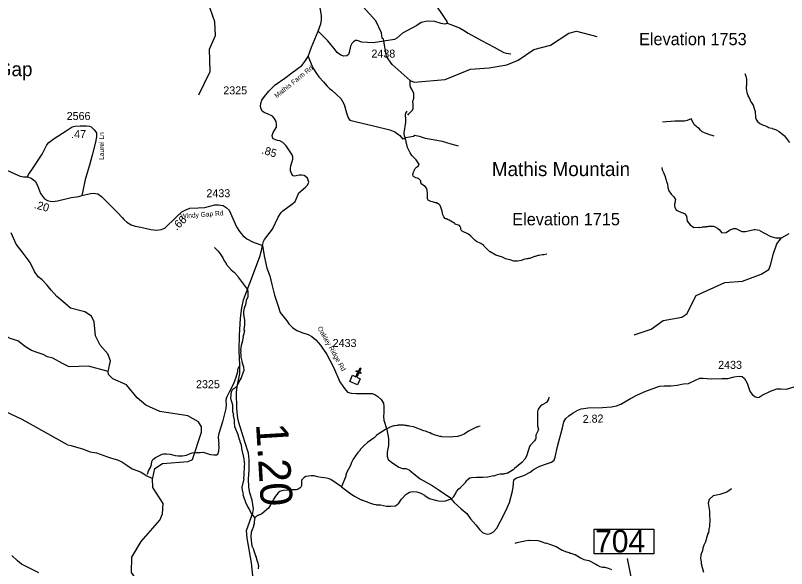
# Model space of a CAD drawing. Extents: x 1248224 to 1454986, y 825081 to 985870.
# Drawn here: x 1408611 to 1420659, y 868955 to 877589 of the extents above; entities that cross this region are included whole.
import ezdxf

# ---------------------------------------------------------------- set-up
doc = ezdxf.new("R2010")
doc.units = 0
for name, color, linetype in [('Exist Cultural Church CELL', 7, 'Continuous'), ('Exist Geographical Mountain Summit Elevation Number Label', 7, 'Continuous'), ('Exist Geographical Mountain Summit Label', 7, 'Continuous'), ('Exist Hydrographic Creek Single Shore', 7, 'Continuous'), ('Exist Hydrographic Misc Water Feature', 7, 'Continuous'), ('Exist Road Non-System Type 51', 7, 'Continuous'), ('Exist Road Secondary Mileage Hundredths English Label', 7, 'Continuous'), ('Exist Road Secondary Structure Standard Bridge Number Label', 7, 'Continuous'), ('Exist Road Secondary Type 41 Attributed', 7, 'Continuous'), ('Exist Road Secondary Type 51 Attributed', 7, 'Continuous'), ('Exist Road Secondary Type 51 Label', 7, 'Continuous'), ('Exist Road Secondary Type 51 Number Label', 7, 'Continuous')]:
    doc.layers.add(name, color=color, linetype=linetype)

msp = doc.modelspace()

# ---------------------------------------------------------------- linework, layer by layer
at = {"layer": 'Exist Cultural Church CELL'}
msp.add_lwpolyline([(1413879, 871972), (1413931, 871949), (1413963, 872018), (1413934, 872031), (1413941, 872046), (1413970, 872032), (1413995, 872087), (1414010, 872080), (1413984, 872026), (1414013, 872012), (1414007, 871998), (1413978, 872011), (1413946, 871942), (1413998, 871918), (1413953, 871821), (1413835, 871876)], close=True, dxfattribs=at)
at = {"layer": 'Exist Hydrographic Creek Single Shore'}
for points in [[(1420577, 874116), (1420697, 874186)], [(1409427, 870884), (1409484, 870874), (1409567, 870850), (1409659, 870823), (1409779, 870775), (1409877, 870762), (1410049, 870699), (1410098, 870683), (1410150, 870670), (1410205, 870652), (1410274, 870622), (1410353, 870570), (1410435, 870509), (1410565, 870463), (1410618, 870434), (1410656, 870406), (1410753, 870363)], [(1410365, 867997), (1410410, 868117), (1410681, 868348), (1410684, 868522), (1410424, 868895), (1410429, 869135), (1410575, 869375), (1410865, 869710), (1410909, 869811), (1410920, 869969), (1410759, 870221), (1410753, 870363)]]:
    msp.add_lwpolyline(points, dxfattribs=at)
at = {"layer": 'Exist Hydrographic Misc Water Feature'}
msp.add_line((1410753, 870363), (1410756, 870373), dxfattribs=at)
for points in [[(1411478, 876349), (1411652, 876713), (1411643, 877061), (1411738, 877276), (1411726, 877487), (1411615, 877804), (1411605, 878106), (1411533, 878298), (1411251, 878763), (1411063, 879007), (1410727, 879299), (1410507, 879553), (1410389, 879903), (1410322, 880341), (1410260, 880549), (1410232, 880849), (1410260, 880999)], [(1414776, 876575), (1414498, 876823), (1414409, 876950), (1414364, 877217), (1414339, 877234), (1414332, 877319), (1414244, 877505), (1413796, 878003), (1413674, 878199), (1413604, 878466), (1413451, 878745), (1413373, 879029), (1413349, 879046), (1413342, 879115), (1413246, 879324), (1412977, 879654), (1412905, 879713), (1412723, 880021), (1412605, 880302), (1412454, 880452), (1412146, 880620), (1411796, 880669), (1411696, 880812)], [(1414776, 876575), (1414843, 876550), (1415327, 876590), (1415722, 876749), (1416014, 876770), (1416290, 876820), (1416467, 876892), (1416712, 877055), (1416972, 877125), (1417259, 877313), (1417376, 877343), (1417692, 877261)], [(1420005, 876681), (1420022, 876641), (1420033, 876593), (1420031, 876497), (1420027, 876481), (1420026, 876449), (1420037, 876384), (1420056, 876344), (1420056, 876336), (1420079, 876295), (1420101, 876239), (1420107, 876237), (1420136, 876186), (1420159, 876122), (1420166, 876089), (1420172, 875997), (1420185, 875963), (1420205, 875934), (1420242, 875900), (1420282, 875879), (1420329, 875866), (1420353, 875853), (1420373, 875847), (1420373, 875841), (1420429, 875832), (1420434, 875826), (1420484, 875806), (1420543, 875777), (1420626, 875709), (1420704, 875607)], [(1414740, 876031), (1414758, 876054), (1414815, 876111), (1414824, 876135), (1414823, 876191), (1414825, 876199), (1414822, 876247), (1414836, 876299), (1414838, 876371), (1414810, 876427), (1414783, 876468), (1414776, 876508), (1414776, 876575)], [(1416914, 873863), (1416866, 873850), (1416842, 873851), (1416793, 873840), (1416777, 873840), (1416729, 873825), (1416721, 873825), (1416649, 873795), (1416625, 873795), (1416616, 873792), (1416600, 873792), (1416568, 873785), (1416512, 873762), (1416456, 873751), (1416396, 873753), (1416340, 873774), (1416308, 873778), (1416268, 873791), (1416221, 873816), (1416118, 873847), (1416029, 873897), (1416019, 873903), (1415968, 873958), (1415929, 873991), (1415927, 873997), (1415882, 874028), (1415814, 874062), (1415791, 874080), (1415728, 874145), (1415689, 874174), (1415588, 874221), (1415576, 874237), (1415572, 874248), (1415570, 874274), (1415561, 874294), (1415548, 874311), (1415480, 874333), (1415477, 874339), (1415386, 874395), (1415370, 874400), (1415346, 874412), (1415332, 874414), (1415324, 874421), (1415303, 874445), (1415287, 874477), (1415277, 874534), (1415262, 874582), (1415245, 874620), (1415231, 874637), (1415215, 874649), (1415192, 874662), (1415174, 874664), (1415129, 874679), (1415103, 874683), (1415082, 874693), (1415061, 874705), (1415049, 874727), (1415051, 874807), (1415042, 874863), (1415032, 874891), (1415013, 874918), (1414989, 874936), (1414958, 874953), (1414946, 874977), (1414947, 874993), (1414943, 875005), (1414931, 875025), (1414916, 875040), (1414892, 875050), (1414868, 875055), (1414831, 875076), (1414825, 875084), (1414821, 875108), (1414830, 875140), (1414837, 875147), (1414841, 875171), (1414854, 875198), (1414878, 875222), (1414908, 875243), (1414917, 875270), (1414912, 875273), (1414874, 875335), (1414823, 875380), (1414802, 875405), (1414776, 875445), (1414738, 875526), (1414727, 875574), (1414720, 875590), (1414709, 875647), (1414701, 875663), (1414698, 875687), (1414692, 875699), (1414687, 875755), (1414711, 875923), (1414708, 875955), (1414709, 875995), (1414705, 876011), (1414705, 876037), (1414712, 876065), (1414729, 876096)], [(1418709, 875214), (1418715, 875181), (1418741, 875125), (1418745, 875109), (1418760, 875076), (1418760, 875068), (1418779, 875020), (1418782, 874996), (1418798, 874955), (1418805, 874903), (1418819, 874851), (1418857, 874797), (1418898, 874759), (1418922, 874717), (1418924, 874709), (1418920, 874701), (1418920, 874677), (1418907, 874645), (1418906, 874613), (1418912, 874591), (1418935, 874556), (1418949, 874544), (1418980, 874527), (1419062, 874495), (1419079, 874479), (1419095, 874457), (1419105, 874376), (1419110, 874373), (1419152, 874319), (1419211, 874278), (1419295, 874282), (1419303, 874280), (1419335, 874283), (1419343, 874287), (1419391, 874290), (1419399, 874294), (1419431, 874293), (1419439, 874297), (1419511, 874299), (1419543, 874291), (1419581, 874270), (1419606, 874245), (1419645, 874196), (1419713, 874199), (1419766, 874238), (1419827, 874264), (1419866, 874263), (1419962, 874217), (1420018, 874216), (1420154, 874249), (1420170, 874249), (1420242, 874235), (1420248, 874229), (1420306, 874193), (1420412, 874139), (1420491, 874118), (1420577, 874116)], [(1409470, 873018), (1409386, 873093), (1409260, 873202), (1409172, 873298), (1409109, 873376), (1409028, 873462), (1408968, 873508), (1408909, 873591), (1408840, 873734), (1408734, 873880), (1408625, 874019), (1408544, 874193)], [(1418276, 872604), (1418545, 872691), (1418731, 872828), (1419024, 872881), (1419100, 872932), (1419247, 873218), (1419693, 873419), (1419968, 873440), (1420262, 873549), (1420382, 873622), (1420407, 873691), (1420456, 873872), (1420508, 874026), (1420577, 874116)], [(1411723, 873969), (1411781, 873907), (1411810, 873867), (1411849, 873806), (1411872, 873757), (1411901, 873716), (1411903, 873708), (1411981, 873618), (1412032, 873574), (1412079, 873524), (1412090, 873502), (1412230, 873317), (1412242, 873285), (1412240, 873197), (1412214, 873137), (1412205, 873073), (1412184, 873018), (1412175, 872970), (1412174, 872914), (1412177, 872906), (1412177, 872890), (1412192, 872830), (1412190, 872742), (1412186, 872734), (1412182, 872676), (1412188, 872676), (1412180, 872619), (1412166, 872570), (1412168, 872565), (1412157, 872518), (1412158, 872511), (1412139, 872439), (1412130, 872369), (1412132, 872363), (1412129, 872315), (1412132, 872307), (1412135, 872257), (1412150, 872194), (1412153, 872166), (1412172, 872102), (1412179, 872042), (1412175, 872038), (1412136, 871931), (1412095, 871863), (1412095, 871855), (1412082, 871832), (1412082, 871824), (1412069, 871800), (1412057, 871784), (1412041, 871771), (1412006, 871749), (1411992, 871734), (1411983, 871710), (1411979, 871670), (1411974, 871662), (1411973, 871614), (1412001, 871513), (1412005, 871405), (1412016, 871353), (1412014, 871345), (1412026, 871277), (1412026, 871261), (1412030, 871253), (1412029, 871229), (1412036, 871173), (1412089, 871035), (1412092, 871019), (1412104, 870995), (1412104, 870987), (1412119, 870947), (1412119, 870939), (1412138, 870886), (1412136, 870879), (1412144, 870834), (1412143, 870827), (1412181, 870669), (1412187, 870605), (1412191, 870597), (1412186, 870557), (1412179, 870413), (1412172, 870365), (1412177, 870355)], [(1410060, 872031), (1410097, 872198), (1410057, 872307), (1409935, 872444), (1409863, 872587), (1409842, 872804), (1409802, 872896), (1409695, 872964), (1409470, 873018)], [(1409427, 870884), (1408717, 871283), (1408238, 871503), (1407881, 871582), (1407664, 871587), (1407500, 871725), (1407429, 871894), (1407288, 871962), (1406973, 872037), (1406717, 872157), (1406521, 872355), (1406372, 872417), (1405965, 872491), (1405528, 872710), (1405440, 872825)], [(1409452, 872103), (1409348, 872155), (1409195, 872239), (1409110, 872262), (1409047, 872297), (1408950, 872329), (1408861, 872359), (1408767, 872414), (1408651, 872511), (1408528, 872544), (1408418, 872607), (1408309, 872673), (1408221, 872745), (1408166, 872811)], [(1410060, 872031), (1409753, 872113), (1409452, 872103)], [(1410756, 870373), (1410789, 870516), (1410908, 870596), (1411308, 870624), (1411376, 870655), (1411518, 871086), (1411519, 871168), (1411471, 871244), (1411306, 871340), (1410865, 871407), (1410650, 871504), (1410511, 871621), (1410348, 871825), (1410133, 871915), (1410067, 871982), (1410060, 872031)], [(1416950, 871631), (1416937, 871608), (1416937, 871600), (1416908, 871546), (1416841, 871510), (1416814, 871490), (1416786, 871459), (1416777, 871443), (1416767, 871403), (1416765, 871300), (1416769, 871255), (1416768, 871183), (1416782, 871123), (1416774, 871107), (1416774, 871099), (1416741, 871036), (1416740, 870988), (1416735, 870972), (1416721, 870948), (1416651, 870878), (1416641, 870862), (1416632, 870822), (1416611, 870763), (1416612, 870758), (1416597, 870711), (1416568, 870660), (1416523, 870609), (1416409, 870519), (1416385, 870496), (1416304, 870445), (1416296, 870446), (1416280, 870438), (1416249, 870433), (1416243, 870429), (1416186, 870429), (1416135, 870417), (1416083, 870398), (1416078, 870400), (1415990, 870380), (1415916, 870378), (1415902, 870374), (1415812, 870376), (1415734, 870370), (1415712, 870365), (1415688, 870351), (1415655, 870320), (1415637, 870296), (1415633, 870288)], [(1415872, 871177), (1415848, 871172), (1415823, 871160), (1415815, 871160), (1415751, 871132), (1415692, 871099), (1415621, 871053), (1415572, 871030), (1415516, 871015), (1415452, 871013), (1415400, 871006), (1415272, 871013), (1415264, 871017), (1415248, 871017), (1415169, 871039), (1415121, 871060), (1415113, 871060), (1415089, 871073), (1415081, 871073), (1415018, 871102), (1414994, 871107), (1414828, 871167), (1414760, 871180), (1414752, 871184), (1414728, 871185), (1414720, 871189), (1414696, 871189), (1414680, 871194), (1414624, 871195), (1414616, 871191), (1414584, 871192), (1414576, 871188), (1414528, 871185), (1414512, 871177), (1414504, 871178), (1414474, 871168), (1414451, 871157), (1414455, 871155), (1414395, 871128), (1414249, 871031), (1414246, 871025), (1414214, 870996), (1414114, 870922), (1414059, 870875), (1413998, 870813), (1413996, 870805), (1413963, 870766), (1413888, 870664), (1413863, 870612), (1413851, 870580), (1413851, 870572), (1413780, 870438), (1413780, 870430), (1413771, 870414), (1413771, 870398), (1413704, 870229)], [(1412177, 870355), (1412146, 870227), (1412156, 870179), (1412167, 870115), (1412166, 870112), (1412190, 870034), (1412201, 870010), (1412201, 870002), (1412243, 869913), (1412266, 869872), (1412293, 869816), (1412349, 869744)], [(1413081, 870337), (1413081, 870294), (1413081, 870272), (1413080, 870252), (1413077, 870236), (1413069, 870224), (1413061, 870215), (1413046, 870204), (1413026, 870193), (1412999, 870186), (1412977, 870184), (1412937, 870182), (1412884, 870177), (1412796, 870171), (1412778, 870169), (1412752, 870164), (1412742, 870158), (1412718, 870138), (1412674, 870083), (1412658, 870060), (1412646, 870044), (1412598, 869951), (1412563, 869898), (1412461, 869808), (1412428, 869795), (1412420, 869795), (1412380, 869770), (1412349, 869744)], [(1413704, 870229), (1413541, 870346), (1413495, 870363), (1413442, 870369), (1413386, 870378), (1413330, 870388), (1413278, 870401), (1413231, 870402), (1413147, 870394), (1413120, 870376), (1413081, 870337)], [(1413704, 870229), (1413851, 870121), (1413910, 870084), (1414013, 870030), (1414021, 870030), (1414060, 870013), (1414092, 870004), (1414156, 869975), (1414203, 869962), (1414243, 869957), (1414251, 869952), (1414275, 869952), (1414283, 869948), (1414315, 869947), (1414406, 869929), (1414474, 869928), (1414551, 869934), (1414603, 869977), (1414645, 870040), (1414708, 870110), (1414741, 870134), (1414767, 870147), (1414809, 870156), (1414883, 870154), (1414944, 870133), (1415004, 870101), (1415006, 870096), (1415073, 870050), (1415196, 870016), (1415220, 870011), (1415316, 870009), (1415364, 870020), (1415429, 870050), (1415445, 870062), (1415461, 870082), (1415486, 870121), (1415502, 870156), (1415539, 870200), (1415561, 870215), (1415633, 870288)], [(1419799, 870197), (1419723, 870145), (1419618, 870113), (1419511, 870092), (1419448, 870032), (1419435, 869977), (1419442, 869912), (1419454, 869851), (1419455, 869784), (1419462, 869720), (1419455, 869616), (1419451, 869584), (1419446, 869576), (1419446, 869560), (1419442, 869552), (1419437, 869520), (1419425, 869489), (1419424, 869481), (1419416, 869465), (1419390, 869370), (1419366, 869320), (1419348, 869275), (1419350, 869269), (1419339, 869215), (1419334, 869211), (1419318, 869171), (1419316, 869109), (1419320, 869095), (1419320, 869079), (1419324, 869071), (1419323, 869055), (1419327, 869047), (1419327, 869031), (1419331, 869023), (1419330, 869007), (1419360, 868898)], [(1412349, 869744), (1412342, 869691), (1412341, 869651), (1412333, 869627), (1412332, 869611), (1412303, 869548), (1412294, 869516), (1412291, 869452), (1412292, 869404), (1412296, 869396), (1412299, 869344), (1412306, 869311), (1412329, 869255), (1412329, 869247), (1412340, 869223), (1412340, 869215), (1412351, 869191), (1412351, 869183), (1412363, 869158), (1412363, 869150), (1412370, 869134), (1412370, 869126), (1412378, 869110), (1412378, 869102), (1412389, 869070), (1412400, 869045), (1412404, 869009), (1412407, 869001), (1412406, 868953)], [(1416419, 869351), (1416451, 869363), (1416515, 869377), (1416547, 869381), (1416572, 869388), (1416628, 869397), (1416644, 869394), (1416668, 869398), (1416771, 869392), (1416831, 869378), (1416835, 869374), (1416891, 869353), (1416896, 869354), (1416954, 869336), (1417057, 869297), (1417152, 869243), (1417160, 869243), (1417216, 869218), (1417224, 869218), (1417239, 869209), (1417263, 869205), (1417279, 869196), (1417287, 869196), (1417347, 869175), (1417355, 869175), (1417437, 869121), (1417489, 869096), (1417545, 869088), (1417569, 869082), (1417679, 869023), (1417703, 869007), (1417742, 868986), (1417782, 868977), (1417822, 868976), (1417870, 868963), (1417923, 868940)]]:
    msp.add_lwpolyline(points, dxfattribs=at)
at = {"layer": 'Exist Road Non-System Type 51'}
for points in [[(1415356, 877469), (1415411, 877447), (1415550, 877396), (1415611, 877358), (1415684, 877312), (1415895, 877198), (1416088, 877095), (1416176, 877046), (1416239, 877013), (1416276, 876999), (1416352, 876992)], [(1413185, 876949), (1413204, 876895), (1413258, 876770), (1413313, 876684), (1413350, 876629), (1413426, 876552), (1413482, 876486), (1413517, 876451), (1413555, 876420), (1413628, 876357), (1413693, 876291), (1413717, 876258), (1413745, 876200), (1413781, 876068), (1413809, 875989), (1413833, 875956), (1413920, 875933), (1414207, 875864), (1414458, 875801), (1414538, 875770), (1414617, 875716), (1414636, 875688), (1414659, 875664), (1414678, 875669), (1414709, 875684), (1414770, 875693), (1414829, 875704), (1414853, 875718), (1414921, 875707), (1415015, 875672), (1415135, 875650), (1415278, 875629), (1415415, 875585), (1415530, 875554)], [(1419167, 875974), (1419107, 875947), (1419062, 875941), (1418992, 875937), (1418915, 875937), (1418848, 875933), (1418785, 875928), (1418718, 875923)], [(1419526, 875704), (1419442, 875731), (1419405, 875746), (1419378, 875757), (1419342, 875770), (1419312, 875799), (1419292, 875824), (1419268, 875840), (1419244, 875861), (1419221, 875877), (1419203, 875905), (1419167, 875974)], [(1412119, 872122), (1412096, 872093), (1412081, 872063), (1412079, 872026), (1412053, 871936), (1412018, 871837), (1411949, 871706), (1411913, 871636), (1411904, 871611), (1411899, 871573), (1411903, 871518), (1411897, 871453), (1411847, 871246), (1411789, 871064), (1411779, 871009), (1411786, 870945), (1411790, 870897)], [(1410672, 870428), (1410691, 870482), (1410724, 870531), (1410737, 870580), (1410743, 870627), (1410759, 870659), (1410797, 870686), (1410903, 870741), (1410927, 870747), (1410964, 870748), (1411028, 870741), (1411106, 870719), (1411156, 870713), (1411222, 870715), (1411285, 870727), (1411331, 870748), (1411374, 870762), (1411441, 870767), (1411498, 870768), (1411545, 870773), (1411621, 870748), (1411659, 870736), (1411712, 870728), (1411751, 870728), (1411777, 870748), (1411787, 870791), (1411792, 870845), (1411790, 870897)], [(1408977, 868886), (1408821, 868966), (1408706, 869023), (1408642, 869077), (1408554, 869161)]]:
    msp.add_lwpolyline(points, dxfattribs=at)
at = {"layer": 'Exist Road Secondary Structure Standard Bridge Number Label'}
msp.add_lwpolyline([(1417655, 869571), (1418584, 869571), (1418584, 869187), (1417655, 869187)], close=True, dxfattribs=at)
msp.add_lwpolyline([(1418314, 866287), (1418349, 868231), (1418173, 869114)], dxfattribs=at)
at = {"layer": 'Exist Road Secondary Type 41 Attributed'}
msp.add_lwpolyline([(1412472, 874000), (1412488, 874058), (1412505, 874089), (1412625, 874254), (1412716, 874438), (1412761, 874513), (1412787, 874540), (1412867, 874596), (1412947, 874656), (1412980, 874687), (1413037, 874820), (1413143, 874907), (1413176, 874939), (1413193, 874985), (1413187, 875019), (1413173, 875050), (1413143, 875074), (1413121, 875090), (1413082, 875096), (1413046, 875098), (1412996, 875083), (1412976, 875079), (1412950, 875087), (1412930, 875113), (1412911, 875161), (1412911, 875198), (1412915, 875241), (1412946, 875347), (1412946, 875382), (1412935, 875414), (1412843, 875552), (1412789, 875606), (1412744, 875630), (1412705, 875639), (1412663, 875652), (1412638, 875664), (1412627, 875688), (1412622, 875716), (1412637, 875762), (1412689, 875847), (1412692, 875892), (1412687, 875931), (1412653, 875986), (1412629, 876018), (1412561, 876049), (1412497, 876072), (1412464, 876096), (1412449, 876131), (1412440, 876166), (1412445, 876216), (1412460, 876268), (1412501, 876324), (1412568, 876406), (1412670, 876504), (1412822, 876608), (1412928, 876693), (1413085, 876806), (1413124, 876853), (1413185, 876949), (1413239, 877092), (1413343, 877343)], dxfattribs=at)
at = {"layer": 'Exist Road Secondary Type 51 Attributed'}
for points in [[(1413343, 877343), (1413382, 877456), (1413393, 877516), (1413391, 877586), (1413347, 877867)], [(1415118, 877846), (1415352, 877496), (1415356, 877469), (1415339, 877456), (1415312, 877454), (1415264, 877463), (1415162, 877494), (1415048, 877502), (1414948, 877478), (1414882, 877434), (1414656, 877311), (1414568, 877234), (1414535, 877214), (1414198, 877163), (1414021, 877170), (1413951, 877199), (1413924, 877196), (1413893, 877177), (1413869, 877150), (1413847, 877108), (1413825, 877009), (1413816, 876978), (1413790, 876958), (1413743, 876952), (1413697, 876971), (1413640, 877013), (1413583, 877077), (1413492, 877192), (1413343, 877343)], [(1408802, 875069), (1408817, 875106), (1408869, 875180), (1409027, 875424), (1409103, 875567), (1409132, 875606), (1409214, 875667), (1409403, 875789), (1409500, 875848), (1409540, 875860), (1409622, 875865), (1409722, 875865), (1409767, 875860), (1409795, 875852)], [(1409795, 875852), (1409843, 875804), (1409878, 875754), (1409878, 875694), (1409863, 875611), (1409810, 875410), (1409767, 875254), (1409702, 875026), (1409663, 874851), (1409647, 874779)], [(1407782, 875609), (1407886, 875523), (1408000, 875443), (1408189, 875332), (1408479, 875175), (1408589, 875123), (1408648, 875097), (1408687, 875080), (1408736, 875071), (1408778, 875069), (1408802, 875069)], [(1408802, 875069), (1408856, 875049), (1408895, 875024), (1408918, 875002), (1408954, 874932), (1409002, 874810), (1409032, 874768), (1409067, 874727), (1409114, 874699), (1409155, 874688), (1409196, 874686), (1409268, 874693), (1409421, 874729), (1409482, 874747), (1409564, 874756), (1409604, 874762), (1409647, 874779)], [(1409647, 874779), (1409786, 874809), (1409829, 874817), (1409862, 874811), (1409899, 874802), (1409957, 874761), (1410159, 874562), (1410208, 874511), (1410278, 874436), (1410305, 874405), (1410350, 874363), (1410419, 874321), (1410484, 874302), (1410569, 874282), (1410727, 874248), (1410822, 874239), (1410888, 874248), (1410944, 874270), (1411125, 874445), (1411210, 874521), (1411275, 874556), (1411337, 874582), (1411465, 874584), (1411569, 874592), (1411726, 874631), (1411784, 874633), (1411858, 874620), (1411906, 874592), (1411953, 874547), (1412066, 874289), (1412111, 874215), (1412163, 874154), (1412226, 874100), (1412314, 874056), (1412472, 874000)], [(1412333, 868740), (1412298, 869046), (1412231, 869428), (1412223, 869547), (1412318, 869825), (1412328, 869885), (1412312, 870024), (1412271, 870137), (1412256, 870225), (1412252, 870353), (1412263, 870490), (1412265, 870653), (1412251, 870757), (1412195, 870933), (1412104, 871234), (1412085, 871302), (1412072, 871450), (1412063, 871707), (1412080, 871821), (1412117, 871999), (1412119, 872122), (1412108, 872357), (1412110, 872597), (1412130, 872863), (1412147, 873023), (1412175, 873148), (1412317, 873518), (1412429, 873828), (1412458, 873920), (1412472, 874000)], [(1412472, 874000), (1412495, 873836), (1412541, 873642), (1412584, 873524), (1412615, 873388), (1412661, 873225), (1412714, 873049), (1412745, 872950), (1412849, 872821), (1412880, 872773), (1412942, 872720), (1413009, 872671), (1413102, 872634), (1413185, 872606), (1413241, 872575), (1413302, 872523), (1413379, 872443), (1413478, 872298), (1413580, 872100), (1413681, 871870), (1413752, 871765), (1413798, 871707), (1413854, 871691), (1413934, 871685), (1414187, 871688), (1414224, 871670), (1414273, 871642), (1414325, 871593), (1414359, 871534), (1414366, 871485), (1414366, 871392), (1414362, 871330), (1414369, 871269), (1414412, 871124), (1414442, 870983), (1414442, 870878), (1414420, 870770), (1414417, 870709), (1414436, 870659), (1414485, 870613), (1414602, 870539), (1414658, 870517), (1414710, 870517), (1414760, 870496), (1414834, 870431), (1414935, 870357), (1415120, 870252), (1415231, 870178), (1415392, 870067), (1415468, 869988), (1415573, 869889), (1415662, 869812), (1415721, 869729), (1415804, 869636), (1415863, 869565), (1415909, 869519), (1415946, 869503), (1415992, 869494), (1416032, 869503), (1416078, 869528), (1416131, 869584), (1416186, 869685), (1416273, 869855), (1416328, 869988), (1416374, 870142), (1416387, 870219), (1416390, 870290), (1416399, 870340), (1416430, 870367), (1416492, 870386), (1416556, 870407), (1416652, 870460), (1416704, 870503), (1416805, 870551), (1416907, 870591), (1416987, 870616), (1417030, 870647), (1417045, 870693), (1417079, 870860), (1417156, 871150), (1417181, 871243), (1417209, 871295), (1417258, 871338), (1417323, 871384), (1417400, 871428), (1417449, 871446), (1417560, 871462), (1417785, 871468), (1417926, 871479), (1418000, 871494), (1418068, 871519), (1418219, 871609), (1418330, 871667), (1418459, 871723), (1418675, 871800), (1418746, 871809), (1418851, 871809), (1418950, 871818), (1419051, 871840), (1419125, 871843), (1419236, 871896)], [(1419236, 871896), (1419304, 871929), (1419355, 871926), (1419479, 871917), (1419645, 871920), (1419741, 871923), (1419842, 871948), (1419920, 871957), (1419966, 871951), (1420000, 871923), (1420043, 871849), (1420086, 871726), (1420123, 871673), (1420163, 871639), (1420200, 871627), (1420231, 871630), (1420280, 871661), (1420410, 871726), (1420505, 871760), (1420570, 871760), (1420656, 871753), (1420777, 871790)]]:
    msp.add_lwpolyline(points, dxfattribs=at)

# ---------------------------------------------------------------- texts
at = {"layer": 'Exist Geographical Mountain Summit Elevation Number Label'}
for s, p in [('Elevation 1753', (1418354, 877125)), ('Elevation 1715', (1416374, 874313))]:
    msp.add_text(s, height=190, dxfattribs=at).set_placement(p)
at = {"layer": 'Exist Geographical Mountain Summit Label'}
for s, p in [('Windy Gap', (1407422, 876641)), ('Mathis Mountain', (1416055, 875081))]:
    msp.add_text(s, height=220, dxfattribs=at).set_placement(p)
at = {"layer": 'Exist Road Secondary Mileage Hundredths English Label'}
msp.add_text('.47', height=125, dxfattribs=at).set_placement((1409482, 875674))
for s, height, rotation, p in [('.85', 125, 343.06, (1412449, 875437)), ('.20', 125, 344.7328, (1408894, 874582)), ('.66', 125, 43.9824, (1411131, 874226)), ('2.82', 125, 1.5705, (1417475, 871227)), ('1.20', 500, 273.4763, (1412369, 871213))]:
    msp.add_text(s, height=height, rotation=rotation, dxfattribs=at).set_placement(p)
at = {"layer": 'Exist Road Secondary Structure Standard Bridge Number Label'}
msp.add_text('704', height=350, dxfattribs=at).set_placement((1417668, 869207))
at = {"layer": 'Exist Road Secondary Type 51 Label'}
for s, rotation, p in [('Mathis Farm Rd', 38.822, (1412694, 876294)), ('Laurel Ln', 89.9648, (1409993, 875334)), ('Windy Gap Rd', 4.343, (1411193, 874418)), ('Oakley Ridge Rd', 299.5335, (1413328, 872709))]:
    msp.add_text(s, height=75, rotation=rotation, dxfattribs=at).set_placement(p)
at = {"layer": 'Exist Road Secondary Type 51 Number Label'}
for s, p in [('2438', (1414173, 876931)), ('2325', (1411859, 876357)), ('2566', (1409412, 875957)), ('2433', (1411595, 874751)), ('2433', (1413568, 872414)), ('2433', (1419590, 872072)), ('2325', (1411433, 871770))]:
    msp.add_text(s, height=125, dxfattribs=at).set_placement(p)

doc.saveas('drawing.dxf')
